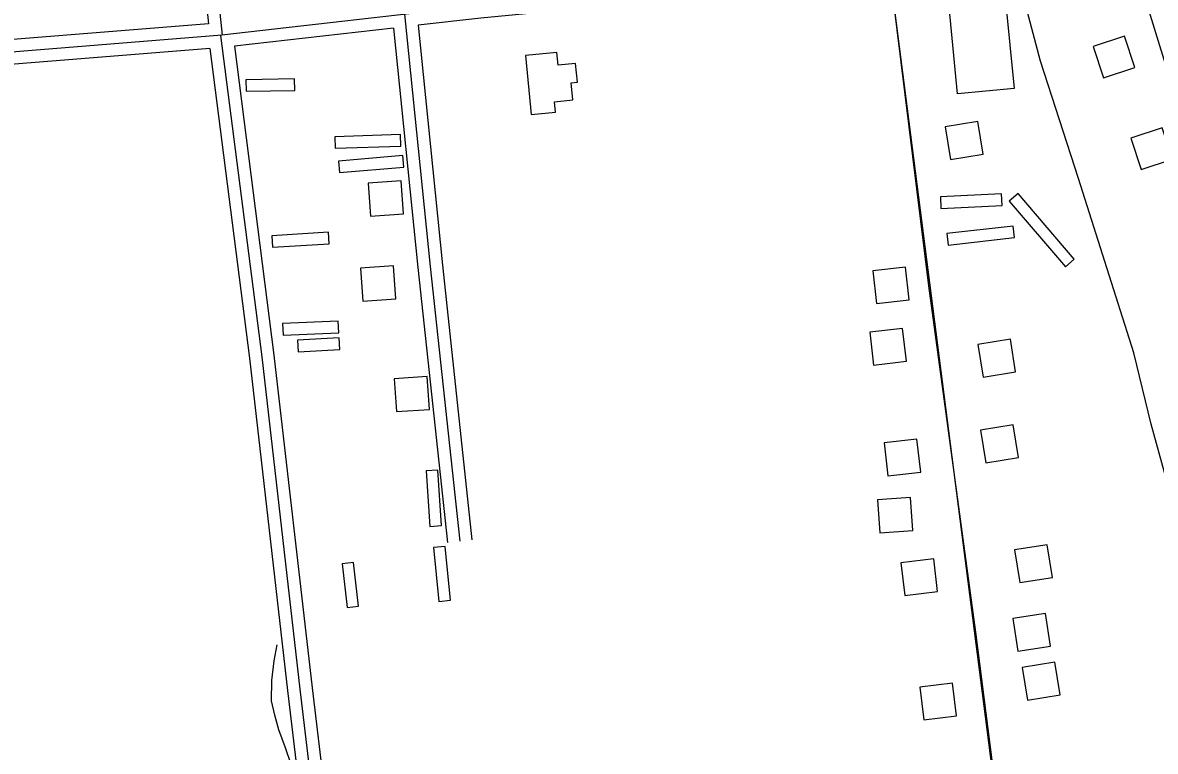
# Model space of a CAD drawing. Extents: x 3477039 to 3515015, y 546746 to 572297.
# Drawn here: x 3505651 to 3507022, y 565660 to 566541 of the extents above; entities that cross this region are included whole.
import ezdxf

# ---------------------------------------------------------------- set-up
doc = ezdxf.new("R2010")
doc.units = 0
for name, color, linetype in [('V-BLDG-OTLN', 7, 'Continuous'), ('V-DTCH-CNTR', 7, 'Continuous'), ('V-ROAD-CNTR', 7, 'Continuous'), ('V-TOPO-SHOR', 7, 'Continuous')]:
    doc.layers.add(name, color=color, linetype=linetype)

msp = doc.modelspace()

# ---------------------------------------------------------------- linework, layer by layer
at = {"layer": 'V-BLDG-OTLN'}
for points in [[(3506782.5, 566454.9), (3506772.2, 566560.5), (3506840.6, 566567.1), (3506850.8, 566461.5)], [(3506997.1, 566486.9), (3506984.5, 566524.9), (3506946.5, 566512.3), (3506959.1, 566474.4)], [(3506259.5, 566501.4), (3506266.3, 566430.2), (3506295.7, 566433), (3506294.5, 566445.5), (3506316.8, 566447.7), (3506314.8, 566468.5), (3506322.4, 566469.3), (3506320.2, 566491.9), (3506299, 566489.9), (3506297.5, 566505)], [(3505980.5, 566459.3), (3505980.2, 566473.3), (3505921.2, 566472.2), (3505921.5, 566458.2)], [(3506767.6, 566415.3), (3506774, 566375.8), (3506813.5, 566382.2), (3506807.1, 566421.7)], [(3506108.7, 566391.7), (3506108.2, 566405.7), (3506028.7, 566403.2), (3506029.1, 566389.2)], [(3507042.4, 566376), (3507029.9, 566414), (3506991.9, 566401.5), (3507004.4, 566363.5)], [(3506112.3, 566366.4), (3506111.1, 566380.4), (3506033.3, 566373.8), (3506034.5, 566359.9)], [(3506072.1, 566307.1), (3506112, 566309.9), (3506109.2, 566349.8), (3506069.3, 566347)], [(3506836.2, 566320), (3506835.5, 566334), (3506761.6, 566330.5), (3506762.2, 566316.5)], [(3506913, 566245.9), (3506923.7, 566255), (3506855.6, 566334.4), (3506845, 566325.3)], [(3506851.3, 566281.1), (3506849.7, 566295.1), (3506769.4, 566286), (3506771, 566272.1)], [(3505952.5, 566283.4), (3505953.3, 566269.5), (3506022.1, 566273.6), (3506021.3, 566287.6)], [(3506062.9, 566204.4), (3506102.8, 566207.2), (3506099.9, 566247.1), (3506060, 566244.3)], [(3506724, 566205.9), (3506719.4, 566245.6), (3506679.7, 566241.1), (3506684.2, 566201.3)], [(3506033.5, 566165.9), (3506033, 566179.9), (3505965.6, 566177.2), (3505966.1, 566163.3)], [(3506720.5, 566131.5), (3506715.9, 566171.2), (3506676.2, 566166.7), (3506680.7, 566126.9)], [(3506034.7, 566146), (3506033.9, 566160), (3505983.7, 566156.9), (3505984.6, 566142.9)], [(3506806.8, 566151.8), (3506813.2, 566112.3), (3506852.7, 566118.7), (3506846.3, 566158.2)], [(3506103.5, 566070.6), (3506143.4, 566073.4), (3506140.6, 566113.3), (3506100.7, 566110.5)], [(3506810.2, 566048.3), (3506816.6, 566008.8), (3506856.1, 566015.1), (3506849.7, 566054.6)], [(3506737.8, 565997.5), (3506733.3, 566037.2), (3506693.5, 566032.7), (3506698.1, 565992.9)], [(3506143.7, 565931.8), (3506157.7, 565932.7), (3506153.4, 566000), (3506139.4, 565999.1)], [(3506688.3, 565923.9), (3506728.2, 565926.7), (3506725.5, 565966.6), (3506685.6, 565963.9)], [(3506851.4, 565903.3), (3506857.8, 565863.8), (3506897.3, 565870.1), (3506890.9, 565909.6)], [(3506154.8, 565841), (3506168.7, 565842.4), (3506162.3, 565907.5), (3506148.3, 565906.2)], [(3506043.6, 565833.7), (3506057.5, 565835.3), (3506051.4, 565888), (3506037.5, 565886.4)], [(3506758.2, 565852.9), (3506753.5, 565892.6), (3506713.8, 565887.9), (3506718.5, 565848.1)], [(3506849.2, 565820.2), (3506855.5, 565780.7), (3506895, 565787.1), (3506888.7, 565826.5)], [(3506860.5, 565761), (3506866.9, 565721.5), (3506906.4, 565727.9), (3506900, 565767.4)], [(3506781.2, 565702.5), (3506776.4, 565742.3), (3506736.7, 565737.5), (3506741.4, 565697.8)]]:
    msp.add_lwpolyline(points, close=True, dxfattribs=at)
at = {"layer": 'V-DTCH-CNTR'}
msp.add_lwpolyline([(3506198.7, 563671.6), (3506192.1, 563690.5), (3506183.3, 563733.2), (3506171, 563830.6), (3506161.9, 563978.3), (3506144.9, 564168.7), (3506112, 564448.8), (3506090.2, 564660.6), (3506080.5, 564747.6), (3506043.6, 565047.4), (3506019.2, 565258.4), (3506003.5, 565419.8), (3505985.9, 565569.2), (3505975.9, 565643.6), (3505969.3, 565664.1), (3505961.1, 565685.5), (3505956.2, 565703.5), (3505952.2, 565720.6), (3505952.5, 565745.3), (3505955.4, 565769.2), (3505959.1, 565788.7)], dxfattribs=at)
at = {"layer": 'V-ROAD-CNTR'}
for points in [[(3505786, 567479.3), (3505802.9, 567372.4), (3505892.3, 566526)], [(3505826.6, 567005.2), (3505875.8, 566539.7)], [(3506455.4, 566973.4), (3506506.7, 566580.4), (3506698.6, 566616.2), (3506921.9, 564875.4)], [(3506954.4, 566748.2), (3507145.4, 566128.8), (3507332.8, 565502.5)], [(3506689.6, 566611), (3506699.3, 566611.2), (3506747.3, 566222.8), (3506804.2, 565803.9), (3506891, 565124.5), (3506967, 564512.4), (3507060.1, 563782.2), (3507133.2, 563201.9), (3507216.4, 562538.3), (3507293.4, 561958.1), (3507354.3, 561474.5), (3507398.7, 561140.3), (3507440.2, 560803.1), (3507481, 560742)], [(3506401.2, 566580.6), (3506203.9, 566561.7), (3505892.2, 566526), (3505348, 566482.3), (3505033.2, 566455.3)], [(3506402.7, 566565.7), (3506205.5, 566546.8), (3506129.7, 566538.1)], [(3505875.8, 566539.7), (3505346.7, 566497.3), (3505031.9, 566470.2)], [(3506113.3, 566551.3), (3506144.3, 566246.4), (3506179.9, 565913.8)], [(3505890.6, 566525.8), (3505940.3, 566137), (3505986.6, 565734.8), (3506063.1, 565092), (3506097.7, 564753.1), (3506150, 564307.2), (3506194.3, 563950.8), (3506220.2, 563683.3)], [(3506099.9, 566534.7), (3505907.4, 566512.7)], [(3506099.9, 566534.7), (3506129.4, 566244.8), (3506165, 565912.3)], [(3506129.7, 566538.1), (3506159.2, 566248), (3506194.8, 565915.4)], [(3505907.4, 566512.7), (3505955.2, 566138.8), (3506001.5, 565736.6), (3506078.1, 565093.6), (3506109.9, 564781)], [(3505877.6, 566509.8), (3505349.2, 566467.4), (3505034.4, 566440.3)], [(3505877.6, 566509.8), (3505925.4, 566135.2), (3505971.7, 565733.1), (3506048.2, 565090.3), (3506080.2, 564776.5)]]:
    msp.add_lwpolyline(points, dxfattribs=at)
at = {"layer": 'V-TOPO-SHOR'}
msp.add_lwpolyline([(3507201.2, 565444.2), (3507157.9, 565598.1), (3507113.8, 565736.9), (3507086.1, 565836.2), (3507042.6, 565962.1), (3507016.6, 566055.4), (3506995.6, 566141.8), (3506960.5, 566252.3), (3506928.6, 566352.5), (3506882.8, 566494.7), (3506864.9, 566561.5), (3506839.4, 566628.3), (3506821.8, 566675.7)], dxfattribs=at)

doc.saveas('drawing.dxf')
